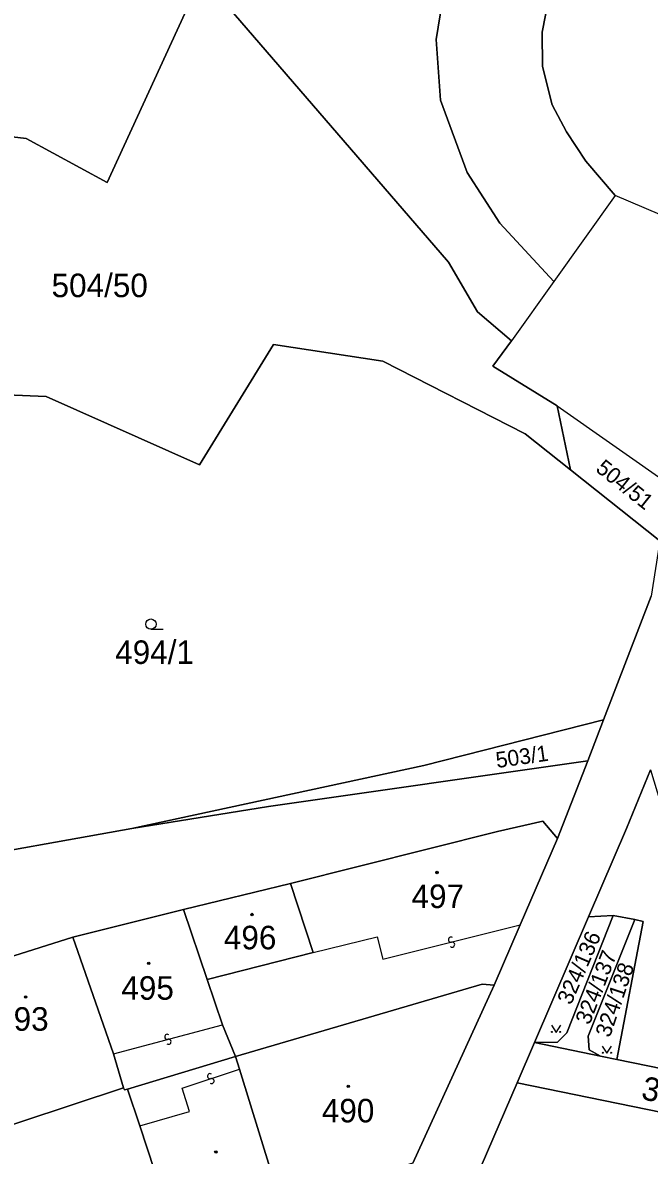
# Model space of a CAD drawing. Extents: x -598233 to -596890, y -1157848 to -1156431.
# Drawn here: x -597183 to -597137.7, y -1157427.5 to -1157345.7 of the extents above; entities that cross this region are included whole.
import ezdxf

# ---------------------------------------------------------------- set-up
doc = ezdxf.new("R2010")
doc.units = 0
for name, color, linetype in [('Level 1', 7, 'Continuous'), ('Level 13', 7, 'Continuous'), ('Level 3', 7, 'Continuous'), ('Level 4', 7, 'Continuous'), ('Level 5', 7, 'Continuous'), ('Level 60', 7, 'Continuous'), ('Vrstva 60', 7, 'Continuous')]:
    doc.layers.add(name, color=color, linetype=linetype)

msp = doc.modelspace()

# ---------------------------------------------------------------- linework, layer by layer
at = {"layer": 'Level 1'}
for points in [[(-597140.43, -1157280.76), (-597138.27, -1157285.6), (-597128.36, -1157307.52), (-597118.56, -1157328.85), (-597117.4, -1157331.64), (-597116.56, -1157334.25), (-597115.91, -1157337.4), (-597115.69, -1157340.02), (-597115.83, -1157344.35), (-597116.36, -1157346.84), (-597117.37, -1157350.43), (-597119.46, -1157353.72), (-597122.61, -1157356.91), (-597126.46, -1157359.17), (-597131.35, -1157360.78), (-597134.71, -1157360.48), (-597140.2, -1157358.13)], [(-597140.2, -1157358.13), (-597142.31, -1157355.67), (-597143.7, -1157353.55), (-597144.75, -1157351.58), (-597145.43, -1157348.83), (-597145.47, -1157346.34), (-597144.97, -1157343.73), (-597144.31, -1157339.54), (-597144.2, -1157336.47), (-597144.33, -1157333.07), (-597144.72, -1157329.59), (-597145.49, -1157326.14), (-597151.12, -1157311.75)], [(-597209.88, -1157364.96), (-597198.66, -1157354.08), (-597188.26, -1157353.37), (-597182.73, -1157354.01), (-597176.87, -1157357.19), (-597170.05, -1157342.3), (-597152.24, -1157362.95), (-597150.13, -1157366.55), (-597147.67, -1157368.64)], [(-597152.37, -1157342.25), (-597153.12, -1157346.87), (-597152.81, -1157351.25), (-597150.89, -1157356.48), (-597148.53, -1157360.14), (-597144.63, -1157364.34)], [(-597140.2, -1157358.13), (-597144.63, -1157364.34)], [(-597144.63, -1157364.34), (-597147.67, -1157368.64)], [(-597199.08, -1157371.91), (-597181.29, -1157372.66), (-597170.21, -1157377.59), (-597164.87, -1157368.9), (-597156.98, -1157370.11), (-597146.69, -1157375.34), (-597143.41, -1157377.95)], [(-597144.38, -1157373.32), (-597149.02, -1157370.46), (-597147.67, -1157368.64)], [(-597144.38, -1157373.32), (-597143.41, -1157377.95)], [(-597144.38, -1157373.32), (-597136.09, -1157379.12)], [(-597143.41, -1157377.95), (-597136.97, -1157383.09)], [(-597136.97, -1157383.09), (-597137.59, -1157387.08), (-597141.03, -1157396)], [(-597175.09, -1157403.85), (-597154, -1157399.3), (-597141.03, -1157396)], [(-597141.03, -1157396), (-597142.17, -1157398.97)], [(-597142.17, -1157398.97), (-597165.23, -1157402.26), (-597175.09, -1157403.85)], [(-597144.36, -1157404.58), (-597142.17, -1157398.97)], [(-597137.65, -1157399.62), (-597139.38, -1157403.85), (-597142.12, -1157410.23)], [(-597144.36, -1157404.58), (-597145.42, -1157403.32), (-597148.68, -1157404.07), (-597163.63, -1157407.82)], [(-597175.09, -1157403.85), (-597189.12, -1157406.35)], [(-597144.36, -1157404.58), (-597147.05, -1157410.82)], [(-597171.36, -1157409.71), (-597163.63, -1157407.82)], [(-597163.63, -1157407.82), (-597162.01, -1157412.82)], [(-597171.36, -1157409.71), (-597179.35, -1157411.71)], [(-597169.66, -1157414.75), (-597171.36, -1157409.71)], [(-597140.33, -1157410.13), (-597143.68, -1157418.6), (-597144.35, -1157419.28), (-597146.03, -1157419.32)], [(-597142.12, -1157410.23), (-597140.33, -1157410.13)], [(-597140.33, -1157410.13), (-597138.77, -1157410.42)], [(-597147.05, -1157410.82), (-597148.93, -1157415.18)], [(-597142.12, -1157410.23), (-597146.03, -1157419.32)], [(-597141.26, -1157420.3), (-597142.07, -1157419.85), (-597142.15, -1157418.85), (-597138.77, -1157410.42)], [(-597138.77, -1157410.42), (-597138.16, -1157410.57), (-597140.08, -1157420.54)], [(-597191.17, -1157415.43), (-597179.35, -1157411.71)], [(-597176.43, -1157420.13), (-597179.35, -1157411.71)], [(-597162.01, -1157412.82), (-597169.66, -1157414.75)], [(-597168.56, -1157418.03), (-597169.66, -1157414.75)], [(-597167.62, -1157420.32), (-597149.79, -1157415.1), (-597148.93, -1157415.18)], [(-597154.81, -1157428.03), (-597148.93, -1157415.18)], [(-597167.62, -1157420.32), (-597168.56, -1157418.03)], [(-597146.03, -1157419.32), (-597147.28, -1157422.23)], [(-597146.03, -1157419.32), (-597141.26, -1157420.3)], [(-597175.71, -1157422.58), (-597176.43, -1157420.13)], [(-597175.41, -1157422.68), (-597167.62, -1157420.32)], [(-597167.62, -1157420.32), (-597167.33, -1157421.24)], [(-597140.08, -1157420.54), (-597141.26, -1157420.3)], [(-597124.41, -1157423.74), (-597140.08, -1157420.54)], [(-597164.33, -1157430.92), (-597167.33, -1157421.24)], [(-597147.28, -1157422.23), (-597151.16, -1157431.26), (-597171.65, -1157475.09), (-597171.22, -1157476.78), (-597170.43, -1157478.2)], [(-597147.28, -1157422.23), (-597122.2, -1157427.36)], [(-597175.71, -1157422.58), (-597183.11, -1157425.03)], [(-597175.71, -1157422.58), (-597175.62, -1157422.72), (-597175.41, -1157422.68)], [(-597175.41, -1157422.68), (-597174.53, -1157425.34)], [(-597174.53, -1157425.34), (-597171.91, -1157433.32)]]:
    msp.add_lwpolyline(points, dxfattribs=at)
at = {"layer": 'Level 13'}
for centre, start, end in [((-597152.053, -1157411.881), 51.40898, 283.50698), ((-597151.966, -1157412.239), 231.19452, 103.78452), ((-597172.546, -1157418.901), 52.31321, 284.41121), ((-597172.453, -1157419.258), 232.09876, 104.68876), ((-597169.456, -1157421.744), 55.59933, 287.69733), ((-597169.343, -1157422.095), 235.38488, 107.97488)]:
    msp.add_arc(centre, 0.184, start, end, dxfattribs=at)
at = {"layer": 'Level 3'}
for points in [[(-597162.01, -1157412.82), (-597157.38, -1157411.67), (-597156.97, -1157413.3), (-597147.05, -1157410.82)], [(-597176.43, -1157420.13), (-597168.56, -1157418.03)], [(-597174.53, -1157425.34), (-597170.93, -1157424.3), (-597171.46, -1157422.6), (-597167.33, -1157421.24)]]:
    msp.add_lwpolyline(points, dxfattribs=at)
at = {"layer": 'Level 5'}
msp.add_line((-597173.72, -1157389.47), (-597172.845, -1157389.47), dxfattribs=at)
for points in [[(-597144.801, -1157418.07), (-597144.46, -1157418.58), (-597144.12, -1157418.07)], [(-597141.131, -1157419.57), (-597140.79, -1157420.08), (-597140.45, -1157419.57)]]:
    msp.add_lwpolyline(points, dxfattribs=at)
for centre, radius in [((-597173.72, -1157389.095), 0.375), ((-597153.06, -1157407.03), 0.09), ((-597153.06, -1157407.03), 0.0521), ((-597166.42, -1157410.07), 0.09), ((-597166.42, -1157410.07), 0.0521), ((-597173.88, -1157413.59), 0.09), ((-597173.88, -1157413.59), 0.0521), ((-597182.77, -1157416.02), 0.09), ((-597182.77, -1157416.02), 0.0521), ((-597144.766, -1157418.546), 0.034), ((-597144.155, -1157418.546), 0.034), ((-597141.096, -1157420.046), 0.034), ((-597140.485, -1157420.046), 0.034), ((-597159.47, -1157422.48), 0.09), ((-597159.47, -1157422.48), 0.0521), ((-597169.03, -1157427.22), 0.09), ((-597169.03, -1157427.22), 0.0521)]:
    msp.add_circle(centre, radius, dxfattribs=at)
at = {"layer": 'Level 60'}
for points in [[(-597152.37, -1157342.25), (-597153.12, -1157346.87), (-597152.81, -1157351.25), (-597150.89, -1157356.48), (-597148.53, -1157360.14), (-597144.63, -1157364.34), (-597147.67, -1157368.64), (-597150.13, -1157366.55), (-597152.24, -1157362.95), (-597170.05, -1157342.3), (-597176.87, -1157357.19), (-597182.73, -1157354.01), (-597188.26, -1157353.37), (-597198.66, -1157354.08), (-597209.88, -1157364.96), (-597214.33, -1157360.82), (-597216.53, -1157358.78), (-597219.13, -1157355.8), (-597220.48, -1157354.35), (-597222.67, -1157352.13), (-597225.44, -1157349.67), (-597214.8, -1157348.04), (-597210.4, -1157337.86)], [(-597144.97, -1157343.73), (-597145.47, -1157346.34), (-597145.43, -1157348.83), (-597144.75, -1157351.58), (-597143.7, -1157353.55), (-597142.31, -1157355.67), (-597140.2, -1157358.13), (-597144.63, -1157364.34), (-597148.53, -1157360.14), (-597150.89, -1157356.48), (-597152.81, -1157351.25), (-597153.12, -1157346.87), (-597152.37, -1157342.25)], [(-597134.71, -1157360.48), (-597140.2, -1157358.13), (-597142.31, -1157355.67), (-597143.7, -1157353.55), (-597144.75, -1157351.58), (-597145.43, -1157348.83), (-597145.47, -1157346.34), (-597144.97, -1157343.73)], [(-597154.81, -1157428.03), (-597148.93, -1157415.18), (-597147.05, -1157410.82), (-597144.36, -1157404.58), (-597142.17, -1157398.97), (-597141.03, -1157396), (-597137.59, -1157387.08)], [(-597189.12, -1157406.35), (-597175.09, -1157403.85), (-597165.23, -1157402.26), (-597142.17, -1157398.97), (-597144.36, -1157404.58), (-597145.42, -1157403.32), (-597148.68, -1157404.07), (-597163.63, -1157407.82), (-597171.36, -1157409.71), (-597179.35, -1157411.71), (-597191.17, -1157415.43)], [(-597137.65, -1157399.62), (-597139.38, -1157403.85), (-597142.12, -1157410.23), (-597146.03, -1157419.32), (-597147.28, -1157422.23), (-597151.16, -1157431.26)], [(-597133.97, -1157446.44), (-597147.28, -1157443.58), (-597152.26, -1157454.17), (-597158.02, -1157466.53), (-597159.38, -1157466.3), (-597164.92, -1157465.16), (-597166.47, -1157472.86), (-597166.75, -1157473.69), (-597167.37, -1157477.67), (-597167.59, -1157478.11), (-597168.03, -1157478.46), (-597168.52, -1157478.64), (-597169.88, -1157478.45), (-597170.43, -1157478.2), (-597171.22, -1157476.78), (-597171.65, -1157475.09), (-597151.16, -1157431.26), (-597147.28, -1157422.23), (-597122.2, -1157427.36)]]:
    msp.add_lwpolyline(points, dxfattribs=at)
for points in [[(-597203.25, -1157371.6), (-597209.88, -1157364.96), (-597198.66, -1157354.08), (-597188.26, -1157353.37), (-597182.73, -1157354.01), (-597176.87, -1157357.19), (-597170.05, -1157342.3), (-597152.24, -1157362.95), (-597150.13, -1157366.55), (-597147.67, -1157368.64), (-597149.02, -1157370.46), (-597144.38, -1157373.32), (-597143.41, -1157377.95), (-597146.69, -1157375.34), (-597156.98, -1157370.11), (-597164.87, -1157368.9), (-597170.21, -1157377.59), (-597181.29, -1157372.66), (-597199.08, -1157371.91)], [(-597202.46, -1157378.04), (-597199.08, -1157371.91), (-597181.29, -1157372.66), (-597170.21, -1157377.59), (-597164.87, -1157368.9), (-597156.98, -1157370.11), (-597146.69, -1157375.34), (-597143.41, -1157377.95), (-597136.97, -1157383.09), (-597137.59, -1157387.08), (-597141.03, -1157396), (-597154, -1157399.3), (-597175.09, -1157403.85), (-597189.12, -1157406.35), (-597205.17, -1157409.2), (-597205.2, -1157408.42), (-597204.24, -1157394.73), (-597203.38, -1157386.4)], [(-597143.41, -1157377.95), (-597144.38, -1157373.32), (-597136.09, -1157379.12), (-597136.97, -1157383.09)], [(-597142.17, -1157398.97), (-597165.23, -1157402.26), (-597175.09, -1157403.85), (-597154, -1157399.3), (-597141.03, -1157396)], [(-597125.02, -1157411.22), (-597122.04, -1157411.78), (-597124.41, -1157423.74), (-597140.08, -1157420.54), (-597138.16, -1157410.57), (-597138.77, -1157410.42), (-597140.33, -1157410.13), (-597142.12, -1157410.23), (-597139.38, -1157403.85), (-597137.65, -1157399.62), (-597136.93, -1157401.99), (-597135.93, -1157403.59), (-597134.41, -1157404.8), (-597132.55, -1157400.13), (-597124.9, -1157403.17), (-597126.77, -1157407.96), (-597126.49, -1157410)], [(-597145.42, -1157403.32), (-597144.36, -1157404.58), (-597147.05, -1157410.82), (-597148.93, -1157415.18), (-597149.79, -1157415.1), (-597167.62, -1157420.32), (-597168.56, -1157418.03), (-597169.66, -1157414.75), (-597162.01, -1157412.82), (-597163.63, -1157407.82), (-597148.68, -1157404.07)], [(-597171.36, -1157409.71), (-597163.63, -1157407.82), (-597162.01, -1157412.82), (-597169.66, -1157414.75)], [(-597179.35, -1157411.71), (-597171.36, -1157409.71), (-597169.66, -1157414.75), (-597168.56, -1157418.03), (-597167.62, -1157420.32), (-597175.41, -1157422.68), (-597175.62, -1157422.72), (-597175.71, -1157422.58), (-597176.43, -1157420.13)], [(-597142.12, -1157410.23), (-597140.33, -1157410.13), (-597143.68, -1157418.6), (-597144.35, -1157419.28), (-597146.03, -1157419.32)], [(-597140.33, -1157410.13), (-597138.77, -1157410.42), (-597142.15, -1157418.85), (-597142.07, -1157419.85), (-597141.26, -1157420.3), (-597146.03, -1157419.32), (-597144.35, -1157419.28), (-597143.68, -1157418.6)], [(-597138.77, -1157410.42), (-597138.16, -1157410.57), (-597140.08, -1157420.54), (-597141.26, -1157420.3), (-597142.07, -1157419.85), (-597142.15, -1157418.85)], [(-597176.43, -1157420.13), (-597175.71, -1157422.58), (-597183.11, -1157425.03), (-597187.64, -1157426.53), (-597188.67, -1157423.58), (-597188.96, -1157422.62), (-597191.17, -1157415.43), (-597179.35, -1157411.71)], [(-597167.62, -1157420.32), (-597149.79, -1157415.1), (-597148.93, -1157415.18), (-597154.81, -1157428.03), (-597164.33, -1157430.92), (-597167.33, -1157421.24)], [(-597141.26, -1157420.3), (-597140.08, -1157420.54), (-597124.41, -1157423.74), (-597121.57, -1157424.32), (-597122.2, -1157427.36), (-597147.28, -1157422.23), (-597146.03, -1157419.32)], [(-597167.33, -1157421.24), (-597164.33, -1157430.92), (-597171.91, -1157433.32), (-597174.53, -1157425.34), (-597175.41, -1157422.68), (-597167.62, -1157420.32)], [(-597175.71, -1157422.58), (-597175.62, -1157422.72), (-597175.41, -1157422.68), (-597174.53, -1157425.34), (-597171.91, -1157433.32), (-597184.43, -1157437.08), (-597187.64, -1157426.53), (-597183.11, -1157425.03)]]:
    msp.add_lwpolyline(points, close=True, dxfattribs=at)
at = {"layer": 'Vrstva 60'}
msp.add_lwpolyline([(-597134.71, -1157360.48), (-597140.2, -1157358.13), (-597144.63, -1157364.34), (-597147.67, -1157368.64), (-597149.02, -1157370.46), (-597144.38, -1157373.32), (-597136.09, -1157379.12)], dxfattribs=at)

# ---------------------------------------------------------------- texts
at = {"layer": 'Level 4'}
for s, p in [('504/50', (-597180.897, -1157365.48)), ('494/1', (-597176.302, -1157391.97)), ('497', (-597154.899, -1157409.6)), ('496', (-597168.454, -1157412.58)), ('495', (-597175.856, -1157416.22)), ('493', (-597184.901, -1157418.46)), ('490', (-597161.378, -1157425.08))]:
    msp.add_text(s, height=1.7, dxfattribs=at).set_placement(p)
for s, height, rotation, p in [('504/51', 1.14, 321.40539, (-597141.671, -1157378.001)), ('503/1', 1.14, 8.11971, (-597148.73, -1157399.49)), ('324/136', 1.14, 66.50145, (-597143.385, -1157416.652)), ('324/137', 1.14, 68.72292, (-597142.047, -1157418.091)), ('324/138', 1.14, 71.1873, (-597140.578, -1157419.005)), ('324/131', 1.7, 348.43203, (-597138.382, -1157423.388))]:
    msp.add_text(s, height=height, rotation=rotation, dxfattribs=at).set_placement(p)

doc.saveas('drawing.dxf')
